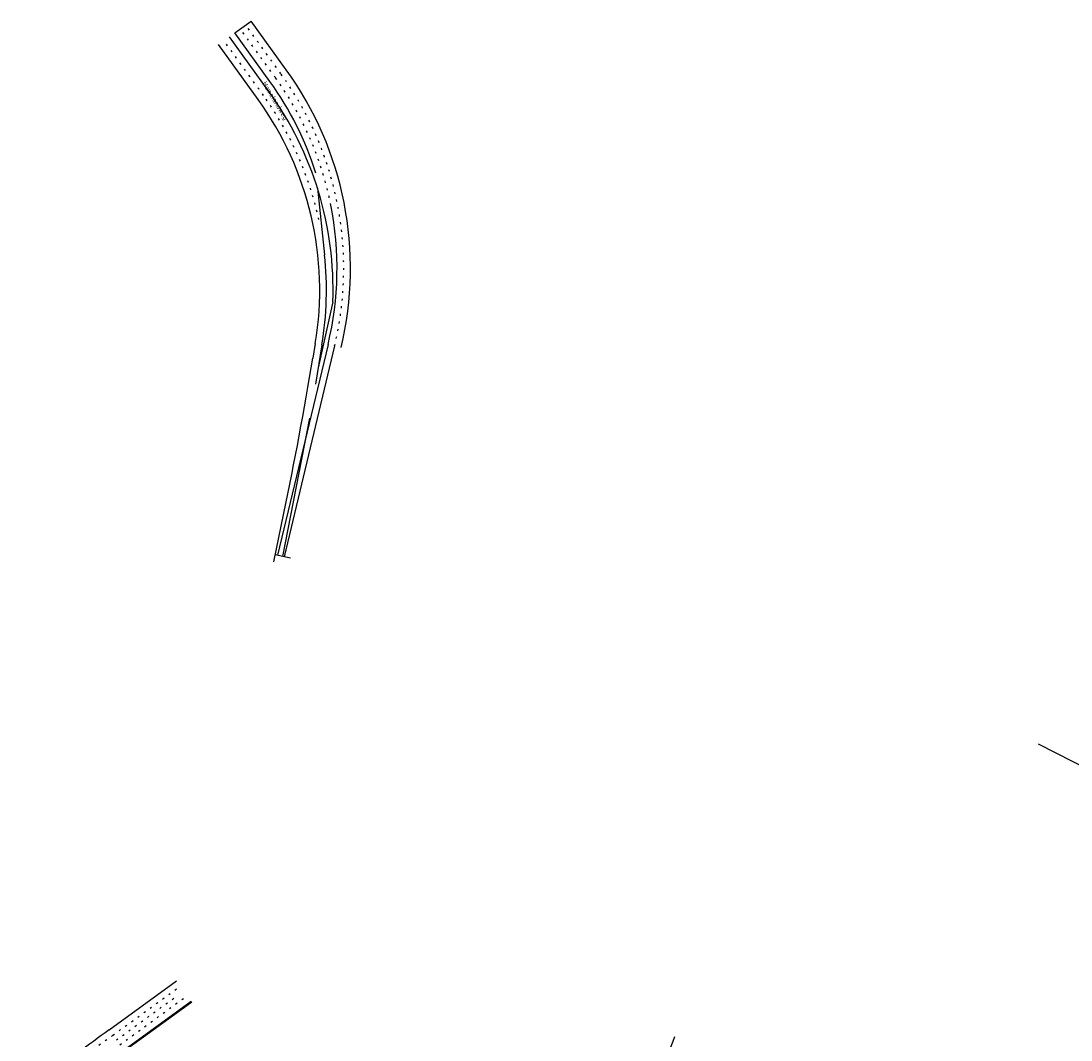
# Model space of a CAD drawing. Header units: metres. Extents: x 226218 to 240385, y 439369 to 449677.
# Tile 335 of 353: x 237609 to 238156, y 448226 to 448757. Entities that reach past the tile are written whole.
import ezdxf

# ---------------------------------------------------------------- set-up
doc = ezdxf.new("R2010")
doc.units = ezdxf.units.M
doc.header["$MEASUREMENT"] = 0
doc.linetypes.add('LIJN1-3', pattern=[4, 1, -3])
for name, color, linetype in [('Goud-markering', 7, 'Continuous'), ('Goud-ontwerp', 2, 'Continuous'), ('INSTEEKSLOOT', 153, 'Continuous'), ('RASTER', 253, 'Continuous'), ('STRAATNAAM', 253, 'Continuous')]:
    doc.layers.add(name, color=color, linetype=linetype)
doc.styles.get("Standard").update_dxf_attribs({"font": 'iso.shx'})

msp = doc.modelspace()

# ---------------------------------------------------------------- linework, layer by layer
at = {"layer": 'Goud-markering', "linetype": 'LIJN1-3'}
for p, q in [((237741.362, 448727.456), (237723.02, 448752.874)), ((237744.2, 448729.504), (237725.858, 448754.922)), ((237735.163, 448718.104), (237714.506, 448746.73)), ((237656.586, 448228.067), (237691.727, 448253.651)), ((237658.396, 448225.581), (237690.443, 448248.912)), ((237660.206, 448223.095), (237695.347, 448248.679))]:
    msp.add_line(p, q, dxfattribs=at)
at = {"layer": 'Goud-markering', "linetype": 'Continuous'}
msp.add_line((237763.254, 448669.876), (237766.981, 448635.074), dxfattribs=at)
at = {"layer": 'Goud-markering', "linetype": 'LIJN1-3'}
for centre, radius, start, end in [((237603.507, 448627.977), 170, 11.16605, 35.81491), ((237603.507, 448627.977), 173.5, 346.51719, 35.81491), ((237594.469, 448616.577), 173.5, 12.26656, 35.81491), ((238835.539, 446608.691), 2003.075, 126.0557, 127.771335)]:
    msp.add_arc(centre, radius, start, end, dxfattribs=at)
at = {"layer": 'Goud-markering', "linetype": 'Continuous'}
msp.add_arc((237594.469, 448616.577), 173.5, 350.56558, 6.11993, dxfattribs=at)
at = {"layer": 'Goud-ontwerp', "linetype": 'Continuous'}
for p, q in [((237720.182, 448750.826), (237728.697, 448756.97)), ((237747.039, 448731.552), (237728.697, 448756.97)), ((237738.001, 448720.152), (237717.344, 448748.778)), ((237738.524, 448725.408), (237720.182, 448750.826)), ((237732.324, 448716.056), (237711.667, 448744.682)), ((237771.364, 448610.485), (237763.627, 448576.131)), ((237768.822, 448588.341), (237742.46, 448478.391)), ((237762.17, 448588.711), (237760.914, 448581.15)), ((237765.623, 448588.137), (237762.213, 448567.616)), ((237772.226, 448587.525), (237745.864, 448477.575)), ((237745.257, 448477.702), (237759.375, 448549.865)), ((237740.475, 448474.96), (237745.771, 448500.334)), ((237749.29, 448476.86), (237741.223, 448478.544)), ((237654.555, 448230.856), (237689.697, 448256.44)), ((237662.236, 448220.306), (237697.378, 448245.89)), ((237662.531, 448219.902), (237697.672, 448245.486))]:
    msp.add_line(p, q, dxfattribs=at)
for centre, radius, start, end in [((237603.507, 448627.977), 177, 346.51719, 35.81491), ((237603.507, 448627.977), 166.5, 17.33561, 35.81491), ((237594.469, 448616.577), 177, 358.02763, 35.81491), ((237594.469, 448616.577), 170, 350.56558, 35.81491), ((237603.507, 448627.977), 170, 346.51719, 11.16605), ((235787.966, 448908.987), 2000, 348.209922, 350.565582), ((238835.539, 446608.691), 2006.525, 126.0557, 127.211592)]:
    msp.add_arc(centre, radius, start, end, dxfattribs=at)
at = {"layer": 'INSTEEKSLOOT'}
msp.add_lwpolyline([(237928.03, 448171.39), (237929.75, 448175.64), (237936.12, 448191.47), (237942.49, 448208.39), (237948.85, 448224.91), (237949.76, 448227.32)], dxfattribs=at)
at = {"layer": 'RASTER'}
msp.add_lwpolyline([(238139.26, 448380.07), (238157.43, 448370.79), (238201.23, 448348.94), (238241.82, 448328.37), (238265.09, 448316.28)], dxfattribs=at)

# ---------------------------------------------------------------- texts
at = {"layer": 'STRAATNAAM'}
msp.add_text('Hamelandweg', height=2.5, rotation=300.9245, dxfattribs=at).set_placement((237734.4, 448724.5))

doc.saveas('drawing.dxf')
